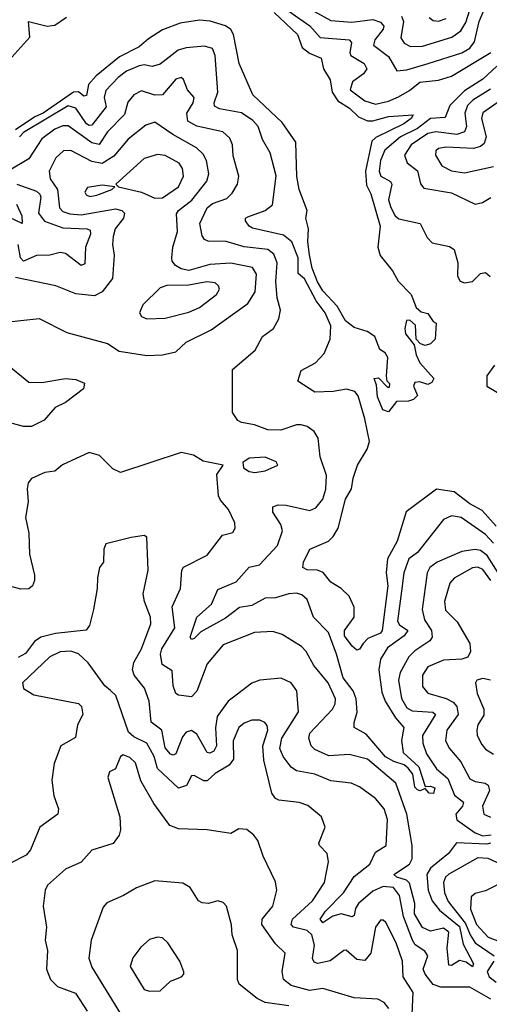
# Model space of a CAD drawing. Extents: x 1552033 to 1694788, y 811965 to 917215.
# Tile 602 of 632: x 1667581 to 1669369, y 904201 to 907952. Entities that reach past the tile are written whole.
import ezdxf

# ---------------------------------------------------------------- set-up
doc = ezdxf.new("R2010")
doc.units = 0

msp = doc.modelspace()

# ---------------------------------------------------------------- linework, layer by layer
at = {"layer": '0CON20XD'}
for points in [[(1669035, 907965.6), (1669042.3, 907945), (1669032.6, 907882.6), (1669045, 907862.3), (1669069.4, 907849.4), (1669115, 907850.7), (1669226.2, 907885), (1669260.5, 907909.5), (1669279.1, 907940.9), (1669308.5, 908035)], [(1668549.4, 907979.4), (1668638, 907895), (1668655.8, 907845.8), (1668684.6, 907824.6), (1668728.2, 907805), (1668737.3, 907765), (1668762.9, 907722.9), (1668770.5, 907675), (1668792.2, 907642.2), (1668837.2, 907615), (1668871, 907581), (1668905, 907566.5), (1668925, 907566.1), (1668985, 907582.9), (1669078.6, 907588.6), (1669071.4, 907575), (1669043.8, 907555), (1668936.6, 907503.4), (1668921.3, 907488.7), (1668897.3, 907375), (1668901.3, 907321.3), (1668918.2, 907288.2), (1668953.4, 907165), (1668944.6, 907084.6), (1668953.5, 907053.5), (1669000.8, 906995), (1669022, 906955), (1669071.2, 906905), (1669090, 906855), (1669109.3, 906839.3), (1669135, 906832.5), (1669155, 906802.5), (1669166.7, 906795), (1669162.5, 906735), (1669145, 906716.7), (1669125, 906710), (1669107, 906717), (1669090, 906735), (1669088.3, 906788.3), (1669067, 906807), (1669053.9, 906806.1), (1669046.7, 906775), (1669050, 906755), (1669082.5, 906712.5), (1669090, 906675), (1669104.2, 906644.2), (1669157.5, 906585), (1669150, 906570), (1669135, 906562.5), (1669105, 906572.5), (1669085, 906570), (1669080, 906555), (1669095, 906520), (1669080, 906505), (1669061.7, 906498.3), (1669015, 906497.5), (1668985, 906457.5)], [(1668605, 907984.4), (1668685, 907927.7), (1668725, 907883.9), (1668835, 907874.6), (1668844.7, 907864.7), (1668837.8, 907825), (1668841.2, 907815), (1668892.7, 907785), (1668902.3, 907765), (1668890.4, 907745), (1668848.1, 907715), (1668838.8, 907685), (1668895, 907642.4), (1668935, 907629.8), (1668985, 907640.9), (1669022.7, 907657.3), (1669065, 907681.3), (1669105, 907714), (1669175, 907721), (1669225, 907736.7), (1669375, 907826.9)], [(1668675, 907997.9), (1668765, 907948.9), (1668845, 907942.4), (1668925, 907951.8), (1668955, 907941.7), (1668967.2, 907927.2), (1668965.2, 907915), (1668933.5, 907875), (1668928.6, 907855), (1668985, 907811.2), (1669016.8, 907756.8), (1669055, 907761), (1669135.7, 907784.3), (1669264, 907826), (1669295, 907843.3), (1669312.9, 907867.1), (1669330.6, 907945), (1669355, 908001.3)], [(1667551, 907809), (1667619.7, 907885), (1667614.7, 907945.3), (1667685, 907926.8), (1667715, 907930.6), (1667758.7, 907961.3)], [(1668985, 906457.5), (1668963.3, 906465), (1668942.9, 906515), (1668939.5, 906559.5), (1668930, 906585), (1668947, 906587), (1668981.7, 906551.7), (1668988.3, 906551.7), (1668990, 906565), (1668980, 906575), (1668977.5, 906595), (1668982.5, 906665), (1668973, 906683), (1668952.5, 906695), (1668933.3, 906745), (1668903.6, 906763.6), (1668855, 906778.8), (1668821.6, 906805), (1668789.9, 906859.9), (1668735, 906918.1), (1668715, 906953.1), (1668694.3, 907005), (1668684.3, 907055.7), (1668677.7, 907105), (1668680.8, 907155), (1668670.3, 907195), (1668674.8, 907225), (1668644.9, 907304.9), (1668635.6, 907354.4), (1668632.4, 907485), (1668579.9, 907559.9), (1668468.2, 907665), (1668416, 907785), (1668395.2, 907895), (1668385, 907914.1), (1668365, 907928.1), (1668306.6, 907946.6), (1668265, 907950.3), (1668191.8, 907938.2), (1668125, 907913), (1668070.7, 907879.3), (1668035, 907848.4), (1667960.1, 907809.9), (1667872.4, 907737.6), (1667842.1, 907705), (1667835, 907662.9), (1667825, 907659.7), (1667805, 907677.2), (1667785, 907676.1), (1667669.5, 907595), (1667638.6, 907581.4), (1667565, 907532.5)], [(1669139.6, 907959.6), (1669155, 907948.5), (1669175, 907945.8), (1669205, 907956.7)], [(1668214.1, 907844.1), (1668184.4, 907835.6), (1668115, 907782.7), (1668085, 907773.2), (1668055, 907779.3), (1668035, 907776.2), (1667987.9, 907755), (1667955, 907731.1), (1667908.7, 907681.3), (1667902, 907655), (1667909.7, 907620.3), (1667855, 907550.4), (1667845, 907548), (1667835, 907554.4), (1667795, 907614.8), (1667765, 907623.1), (1667595, 907522.2), (1667580.4, 907505)], [(1669395, 906021.7), (1669342.2, 906082.2), (1669295, 906107.1), (1669235, 906153.4), (1669167.3, 906162.7), (1669052.8, 906077.2), (1669018.5, 905965), (1668981.9, 905898.1), (1668976, 905845), (1668982.1, 905795), (1668960.4, 905625), (1668955, 905614.1), (1668905.9, 905594.1), (1668889.2, 905575), (1668875, 905553.3), (1668865, 905550), (1668846.2, 905565), (1668817.5, 905605), (1668817.9, 905625), (1668854.1, 905675.9), (1668854, 905714), (1668835.6, 905755), (1668805, 905784.4), (1668765, 905808.6), (1668736.2, 905846.2), (1668715, 905854.5), (1668675, 905855.8), (1668658.8, 905865), (1668661.4, 905885), (1668685.8, 905935), (1668756.9, 905965), (1668775, 905983.1), (1668793.1, 906015), (1668820.9, 906125), (1668844.2, 906165), (1668850, 906205), (1668866.9, 906255), (1668903.3, 906315), (1668912.2, 906345), (1668895, 906430.6), (1668869, 906519), (1668857.3, 906535), (1668825, 906543.6), (1668774.7, 906535.3), (1668705, 906533.3), (1668640, 906575), (1668652.2, 906615), (1668706.9, 906645), (1668740.5, 906679.5), (1668763.5, 906735), (1668765.3, 906785), (1668743.5, 906835), (1668710.1, 906880.1), (1668665, 906964.7), (1668640.9, 906985), (1668640.6, 907045), (1668616.8, 907105), (1668585, 907131), (1668467.8, 907157.8), (1668454.5, 907165), (1668440.6, 907185), (1668440.8, 907195), (1668449.2, 907200.8), (1668515, 907225.3), (1668543.4, 907246.6), (1668557.3, 907357.3), (1668534.5, 907445), (1668505.3, 907495), (1668488.4, 907545), (1668467.9, 907567.9), (1668425, 907596.2), (1668342.1, 907612.1), (1668322.8, 907622.8), (1668321.4, 907635), (1668335.7, 907675), (1668324.8, 907815), (1668315, 907842.1), (1668285, 907850.6), (1668214.1, 907844.1)], [(1669397.2, 907775), (1669344.8, 907725), (1669275, 907680.4), (1669218.3, 907625), (1669200.4, 907579.6), (1669145, 907574.9), (1669095, 907536.7), (1669031.1, 907505), (1668970.7, 907455), (1668954.9, 907415), (1668950.2, 907375), (1668956.5, 907355), (1668993.1, 907335), (1668998.4, 907325), (1668985.6, 907265), (1668993.9, 907236.1), (1669010.8, 907205), (1669025, 907192.4), (1669106, 907175), (1669132.1, 907122.1), (1669151.8, 907101.8), (1669217.1, 907087.1), (1669235, 907076), (1669249.1, 907025), (1669247.3, 906975), (1669258, 906955), (1669275, 906949.5), (1669305, 906953.9), (1669335, 906984.3), (1669355, 906988.6), (1669372.9, 906972.9)], [(1669385, 905957.6), (1669355, 905990), (1669262.2, 906055), (1669225, 906061.4), (1669195, 906047.8), (1669095, 905922.2), (1669062.1, 905897.9), (1669043, 905845), (1669034, 905775), (1669019.9, 905659.9), (1669026.5, 905646.5), (1669059.3, 905625), (1669044.7, 905605), (1668981.6, 905558.4), (1668955.2, 905515), (1668948.2, 905475), (1668960.3, 905390.3), (1668972.2, 905355), (1669011.9, 905291.9), (1669043.3, 905255), (1669034.8, 905205.2), (1669040.5, 905160.5), (1669100.5, 905105), (1669125, 905030), (1669145, 905031.5), (1669161.5, 905025), (1669156.9, 905003.1), (1669140, 905005), (1669125, 905023.3), (1669105.5, 905014.5), (1669095, 905017.5), (1669085, 905027.5), (1669077.7, 905077.7), (1669060.6, 905100.6), (1669045, 905113.5), (1669005, 905125.1), (1668973.6, 905143.6), (1668900.4, 905230.4), (1668854.7, 905254.7), (1668853.8, 905273.8), (1668866.4, 905313.6), (1668862.5, 905365), (1668850.9, 905395), (1668813.1, 905445), (1668787, 905535), (1668757.1, 905617.1), (1668700, 905675), (1668675, 905743.3), (1668655, 905760.9), (1668635, 905766.7), (1668605, 905764.3), (1668555, 905748.7), (1668515, 905747.9), (1668465, 905720.4), (1668417.6, 905712.4), (1668365, 905671.3), (1668270.8, 905619.2), (1668245, 905594.6), (1668235, 905590), (1668229.8, 905599.8), (1668255, 905675.6), (1668310.8, 905725), (1668335, 905781.1), (1668405, 905810.7), (1668454.6, 905865.4), (1668493.5, 905875), (1668561.8, 905948.2), (1668581.6, 906005), (1668575, 906028.1), (1668544.6, 906075), (1668544.7, 906095.3), (1668565, 906103.8), (1668595, 906102.4), (1668685, 906081.5), (1668707.8, 906092.2), (1668735.3, 906125), (1668747.1, 906162.9), (1668748.6, 906215), (1668725, 906286.7), (1668717.7, 906357.7), (1668702.6, 906382.6), (1668675, 906401.9), (1668652.1, 906407.9), (1668635, 906407.8), (1668575, 906387.5), (1668525, 906388.9), (1668475, 906408.2), (1668425, 906417.3), (1668411.9, 906425), (1668390.8, 906455), (1668390.6, 906619.4), (1668477.2, 906692.8), (1668505, 906744.5), (1668546.7, 906775), (1668567.7, 906812.3), (1668573.4, 906845), (1668561.5, 906891.5), (1668555.7, 906954.3), (1668560.8, 907025), (1668548.7, 907058.6), (1668525, 907076.6), (1668435, 907086), (1668367.2, 907107.2), (1668298.5, 907108.5), (1668283.8, 907113.8), (1668275, 907128), (1668266.4, 907175), (1668294.8, 907235), (1668315, 907251.8), (1668369.7, 907270.3), (1668389.6, 907290.4), (1668410, 907325), (1668414.6, 907355), (1668393.7, 907433.6), (1668391.6, 907475), (1668380.6, 907500.6), (1668354.1, 907524.1), (1668255, 907546.3), (1668220.3, 907565), (1668216.7, 907595), (1668241.6, 907635), (1668244.7, 907654.7), (1668220, 907685), (1668205, 907723.3), (1668195, 907732), (1668175, 907725.6), (1668124.3, 907665.7), (1668095.8, 907664.2), (1668045, 907680.5), (1668014.8, 907665.2), (1667991.9, 907638.1), (1667979.4, 907590.6), (1667915.3, 907525), (1667883.5, 907476.5), (1667855, 907482.3), (1667765, 907547.4), (1667745, 907547.8), (1667714.6, 907535), (1667665, 907497.8), (1667615, 907421), (1667536.9, 907375)], [(1669373, 907686.9), (1669305.7, 907645), (1669285.6, 907625), (1669275.5, 907595), (1669282, 907545), (1669275, 907524.7), (1669245.7, 907514.3), (1669165, 907524.3), (1669135, 907518), (1669071.5, 907475), (1669046.3, 907435), (1669056, 907406), (1669095.7, 907375.7), (1669106.7, 907326.7), (1669120, 907310), (1669225, 907292.4), (1669315, 907249.2), (1669342.5, 907255), (1669375, 907273.8)], [(1669478.9, 907691.1), (1669345, 907597.1), (1669339.8, 907575), (1669357.1, 907505), (1669349.7, 907480.3), (1669335, 907468), (1669308.8, 907461.2), (1669204.1, 907465.9), (1669175, 907460.6), (1669165, 907452.5), (1669163.6, 907435), (1669187.7, 907395), (1669225, 907376.4), (1669275, 907368.6), (1669385, 907392)], [(1668065, 906671.9), (1668125, 906674.3), (1668175, 906685.8), (1668215, 906723.1), (1668309.3, 906770.7), (1668449.1, 906870.9), (1668477.2, 906915), (1668482.3, 906982.3), (1668467.7, 907007.7), (1668385, 907024.5), (1668305, 907019), (1668225, 906996.2), (1668195, 907001.9), (1668173.8, 907015), (1668161.2, 907031.2), (1668159.5, 907045), (1668163.5, 907085), (1668181.4, 907145), (1668177.5, 907212.5), (1668185.3, 907225), (1668235.7, 907264.3), (1668293.2, 907336.8), (1668301.1, 907365), (1668292.1, 907415), (1668279, 907439), (1668253.4, 907463.4), (1668163.8, 907513.8), (1668095, 907560.9), (1668060.7, 907549.3), (1667994, 907496), (1667938.8, 907431.2), (1667895, 907404.2), (1667855, 907410.8), (1667775, 907453.7), (1667747.4, 907452.6), (1667718.4, 907425), (1667692.8, 907375), (1667696.7, 907345), (1667724.8, 907305), (1667731.6, 907235), (1667745, 907221), (1667772.1, 907212.1), (1667815, 907208.6), (1667945, 907230.8), (1667970, 907225), (1667979.6, 907215), (1667975.3, 907195), (1667944.7, 907155), (1667936.3, 907126.3), (1667933.8, 907095), (1667940, 907055), (1667933.7, 906966.3), (1667894.5, 906915.5), (1667865, 906900), (1667795, 906907.9), (1667718.3, 906938.3), (1667565, 906970)], [(1668095, 907271.8), (1668125, 907273.4), (1668185.3, 907315), (1668204.7, 907355), (1668200.8, 907385), (1668187.3, 907405), (1668135, 907434.7), (1668105, 907437.8), (1668055, 907422.7), (1667946.7, 907325), (1667957.5, 907315), (1668045, 907294.2), (1668095, 907271.8)], [(1667569.1, 907325), (1667645, 907297.8), (1667657.5, 907287.5), (1667660.8, 907275), (1667652.6, 907215), (1667675, 907183.8), (1667745, 907159.3), (1667837.5, 907155), (1667849.4, 907149.4), (1667850, 907135), (1667830.6, 907085), (1667828.1, 907021.9), (1667815, 907015.5), (1667755, 907060.4), (1667735.2, 907065.2), (1667695, 907054.9), (1667645, 907053.7), (1667595, 907031.1), (1667584, 907044), (1667575.4, 907095)], [(1667848, 907278), (1667875, 907283.3), (1667931.2, 907305), (1667942.5, 907315), (1667895, 907320.8), (1667838.2, 907311.8), (1667828.1, 907295), (1667834.1, 907284.1), (1667848, 907278)], [(1667568.7, 907248.7), (1667588.3, 907205), (1667590, 907175), (1667495, 907220.2)], [(1668065, 906811.5), (1668135, 906814.7), (1668225, 906837.4), (1668265.5, 906855), (1668329.6, 906905), (1668340.9, 906925), (1668338.1, 906938.1), (1668325, 906949.3), (1668293, 906953), (1668225, 906940.8), (1668141.1, 906938.9), (1668115, 906930.3), (1668049.1, 906865), (1668037.1, 906835), (1668045, 906820.8), (1668065, 906811.5)], [(1667515, 906798.2), (1667655, 906812.7), (1667760.2, 906760.2), (1667915, 906718.5), (1667958.8, 906688.8), (1668065, 906671.9)], [(1667525.8, 906645), (1667615, 906570.9), (1667665, 906568.9), (1667754.5, 906584.5), (1667795, 906581.5), (1667827.4, 906567.4), (1667824.2, 906545), (1667755, 906493.1), (1667715.9, 906474.1), (1667673.9, 906426.1), (1667625, 906401.6), (1667595, 906402.1), (1667552.9, 906412.9)], [(1669388.5, 906635), (1669360, 906595), (1669359.1, 906555), (1669415, 906522.5)], [(1669373.6, 904815), (1669359.2, 904810.8), (1669243.7, 904816.3), (1669214.1, 904775), (1669145, 904719.7), (1669131.4, 904695), (1669136.1, 904635), (1669151.4, 904595), (1669178.9, 904558.9), (1669255, 904496.8), (1669269.3, 904429.3), (1669309.2, 904355), (1669305, 904343.8), (1669281.4, 904361.4), (1669255, 904367.3), (1669225, 904348.2), (1669215, 904349.4), (1669208.4, 904415), (1669215.1, 904475.1), (1669195, 904490.4), (1669145, 904479.8), (1669115, 904493.3), (1669084.4, 904545), (1669085.1, 904585), (1669065, 904661.5), (1669053.1, 904673.1), (1669016.9, 904685), (1669005.3, 904695), (1669064.8, 904735), (1669075.2, 904755), (1669075.8, 904805.8), (1669054.8, 904925.2), (1669013.2, 905043.2), (1668905.3, 905135), (1668835, 905152.6), (1668757.3, 905147.3), (1668705, 905171.8), (1668690.9, 905185), (1668681.2, 905215), (1668686, 905234), (1668771.6, 905325), (1668781.6, 905345), (1668782.7, 905365), (1668755.2, 905425.2), (1668701, 905491), (1668672.1, 905545), (1668653.2, 905563.2), (1668579.8, 905609.8), (1668545, 905620.5), (1668475, 905617.5), (1668355, 905570.5), (1668295, 905497.5), (1668255, 905394), (1668235, 905371.8), (1668185, 905378.1), (1668175, 905384.4), (1668165, 905413.8), (1668161.2, 905471.2), (1668122.7, 905495), (1668116.8, 905535), (1668121.9, 905555), (1668171, 905635), (1668161.7, 905715), (1668192.7, 905785), (1668198.5, 905855), (1668205, 905865.4), (1668295, 905911.9), (1668352.4, 905987.6), (1668392.1, 905997.9), (1668401.4, 906015), (1668400, 906035), (1668375.9, 906085.9), (1668345, 906121.4), (1668338.3, 906138.3), (1668331.5, 906218.5), (1668356, 906255), (1668279.6, 906269.6), (1668243, 906293), (1668195, 906303.3), (1667965, 906227.1), (1667935, 906240.8), (1667885, 906290.8), (1667845, 906302.5), (1667743.9, 906256.1), (1667715, 906231.9), (1667676.7, 906226.7), (1667625, 906203.8), (1667613.3, 906186.7), (1667608.6, 906165), (1667612.5, 906115), (1667603.3, 906055), (1667615.6, 905995), (1667617.8, 905915), (1667636.9, 905835), (1667637.1, 905815), (1667628.8, 905795), (1667615, 905784), (1667585, 905781.9), (1667475, 905810.8)], [(1668476.4, 906226.4), (1668515, 906233.4), (1668563.3, 906255), (1668557, 906267), (1668515, 906284.5), (1668455, 906281.1), (1668430, 906265), (1668432.5, 906245), (1668455, 906230.5), (1668476.4, 906226.4)], [(1669375, 904220), (1669295, 904265.3), (1669185, 904265.9), (1669155.5, 904275.5), (1669124.9, 904314.9), (1669116.9, 904335), (1669135, 904385.8), (1669123.2, 904403.2), (1669087.3, 904427.3), (1669076.1, 904445), (1669042.3, 904535), (1669027.4, 904615), (1669004.6, 904645), (1668965, 904649.3), (1668925, 904631.8), (1668871.4, 904585), (1668860, 904565), (1668855, 904538.6), (1668846.7, 904533.3), (1668805, 904545.7), (1668773.1, 904536.9), (1668735, 904510.8), (1668725.3, 904525), (1668745.2, 904555), (1668813.5, 904625), (1668855, 904687.9), (1668914.2, 904735), (1668935, 904779.6), (1668976.4, 904805), (1668981.7, 904905), (1668968.8, 904945), (1668935, 904984.6), (1668875, 905028.8), (1668843.4, 905043.4), (1668765, 905052.4), (1668705, 905076.8), (1668635, 905090), (1668615, 905104.5), (1668584.1, 905145), (1668571.6, 905175), (1668578.6, 905215), (1668642.5, 905315), (1668635.4, 905395), (1668615, 905425.5), (1668576.8, 905443.2), (1668495, 905435.4), (1668465, 905424.5), (1668405, 905377.9), (1668374.8, 905355.2), (1668332.5, 905297.5), (1668326.5, 905253.5), (1668329.8, 905185), (1668320.4, 905165), (1668305, 905157.6), (1668295, 905160.4), (1668255, 905230), (1668235, 905243.9), (1668215, 905237.2), (1668200.4, 905219.6), (1668175, 905154.6), (1668165, 905150), (1668155, 905153.5), (1668135, 905177.5), (1668121.5, 905245), (1668081.3, 905275), (1668073.9, 905355), (1668055.4, 905405), (1668016.6, 905455), (1668010.5, 905475), (1668015, 905502.9), (1668044.8, 905555.2), (1668080.1, 905649.9), (1668078.3, 905675), (1668055.9, 905735), (1668051.1, 905765), (1668069.5, 905855), (1668065, 905980), (1668055, 905986.2), (1668005, 905979.4), (1667908.8, 905955), (1667901.4, 905935), (1667900, 905885), (1667884.2, 905865), (1667876.7, 905825), (1667875.9, 905785), (1667862.1, 905705), (1667846.6, 905643.4), (1667834.1, 905625.9), (1667717.2, 905612.8), (1667661.1, 905598.9), (1667637.5, 905582.5), (1667602.7, 905537.3), (1667575, 905521.6)], [(1669402.4, 905845), (1669360.5, 905910.5), (1669335, 905929.3), (1669315, 905933), (1669265, 905925.2), (1669170.9, 905885), (1669142.2, 905865), (1669132.1, 905845), (1669113.9, 905705), (1669122.4, 905665), (1669149.3, 905625), (1669151.3, 905598.7), (1669142.5, 905585), (1669085, 905547.2), (1669062.1, 905525), (1669030, 905465), (1669023, 905435), (1669035.2, 905365.2), (1669055, 905330.5), (1669075, 905318.9), (1669153.4, 905313.4), (1669164, 905305), (1669115.2, 905225), (1669116.5, 905195), (1669130, 905155), (1669168.1, 905098.1), (1669211.5, 905061.5), (1669236.8, 904996.8), (1669271.2, 904971.2), (1669267.1, 904955), (1669241.4, 904925), (1669245, 904902.9), (1669315, 904853.4), (1669345, 904842.5), (1669376, 904846)], [(1669374.9, 905815), (1669345, 905857.2), (1669325, 905865.8), (1669305, 905863.3), (1669235, 905824.2), (1669218.8, 905805), (1669198.4, 905735), (1669201.6, 905701.6), (1669247.1, 905657.1), (1669294.7, 905575), (1669297.8, 905545), (1669287.2, 905522.8), (1669264.1, 905515.9), (1669195, 905511.6), (1669135, 905486.1), (1669114.8, 905455), (1669115, 905410.8), (1669135, 905385.9), (1669205.3, 905365.3), (1669231.3, 905351.3), (1669244.8, 905335), (1669251, 905305), (1669207.4, 905245), (1669202.8, 905205), (1669217.1, 905175), (1669260, 905125), (1669295, 905060), (1669315, 905049), (1669353.6, 905043.6), (1669365.3, 905035), (1669369.8, 905015), (1669343.1, 904955), (1669348, 904925), (1669373, 904913)], [(1669073.8, 904135), (1669078.9, 904245), (1669041, 904305), (1669039, 904365), (1669014.7, 904435), (1668975, 904512), (1668965, 904521.2), (1668955, 904521.2), (1668935.7, 904495), (1668917.4, 904395), (1668895, 904367.3), (1668865, 904371.1), (1668823.6, 904406.4), (1668815, 904405.6), (1668763.6, 904366.4), (1668716, 904356), (1668701.6, 904361.6), (1668695.3, 904375), (1668703.7, 904426.3), (1668693.3, 904465), (1668675, 904481.5), (1668623.8, 904493.9), (1668614.3, 904504.3), (1668619.2, 904525), (1668695.8, 904595), (1668740.8, 904665), (1668756.6, 904743.4), (1668751.4, 904775), (1668722.5, 904805), (1668720, 904815), (1668744.2, 904875), (1668729.4, 904915), (1668677.5, 904957.5), (1668645, 904969.1), (1668567.9, 904977.9), (1668554.5, 904985), (1668540.9, 905005), (1668510.1, 905130.1), (1668507.1, 905185), (1668525.2, 905245.2), (1668523.3, 905263.2), (1668514.8, 905274.8), (1668495, 905283.6), (1668465, 905283.1), (1668435, 905271.3), (1668414.9, 905255.1), (1668393.1, 905205), (1668394.8, 905135), (1668378.2, 905111.8), (1668325, 905080), (1668295, 905051.7), (1668281.9, 905051.9), (1668245, 905071.8), (1668235, 905070.5), (1668215.4, 905034.6), (1668185, 905024.1), (1668105, 905098.8), (1668092.3, 905145), (1668065.4, 905195.4), (1668015, 905219.7), (1667995, 905237.5), (1667946.9, 905376.9), (1667926.7, 905396.7), (1667905, 905414.2), (1667841.6, 905501.6), (1667805, 905536.3), (1667775, 905546.3), (1667735, 905543.5), (1667695, 905524.3), (1667591.6, 905425), (1667595, 905403.2), (1667635, 905379.7), (1667805, 905346.4), (1667815.5, 905335), (1667820.9, 905305), (1667801.2, 905265), (1667793.3, 905216.7), (1667737.8, 905185), (1667711.7, 905118.3), (1667703.3, 905055), (1667710.9, 904995), (1667728.1, 904945), (1667726, 904925), (1667657.5, 904875), (1667621.5, 904788.5), (1667605, 904768.9), (1667545, 904737.9)], [(1669374.2, 905435), (1669345, 905442.2), (1669321.2, 905435), (1669316.2, 905425), (1669322.9, 905385), (1669348.3, 905325), (1669347.7, 905302.3), (1669325.5, 905265), (1669320.9, 905245), (1669322.9, 905225), (1669340.5, 905190.5), (1669355, 905172.5), (1669385, 905153.6)], [(1668986, 904185), (1668968.1, 904208.1), (1668945, 904219.7), (1668853.8, 904225), (1668735, 904260.8), (1668683.7, 904253.7), (1668615, 904272.8), (1668585.3, 904295), (1668580, 904325), (1668591.1, 904395), (1668555, 904430.9), (1668503.3, 904505), (1668504.5, 904525.5), (1668544.1, 904575), (1668559.5, 904635), (1668555, 904666.7), (1668507.5, 904765), (1668486.9, 904825), (1668472.9, 904845), (1668445, 904866.9), (1668415, 904869.2), (1668385, 904851.2), (1668295, 904865.4), (1668185, 904869.6), (1668151.8, 904881.8), (1668090.9, 904965), (1668041.8, 905051.8), (1668021, 905121), (1668000.6, 905140.6), (1667975, 905151.1), (1667965, 905144.4), (1667945, 905097.5), (1667923.1, 905086.9), (1667916.9, 905065), (1667962.1, 904915), (1667964.6, 904865.4), (1667959.5, 904845), (1667936.2, 904813.8), (1667855, 904787.5), (1667815, 904741.8), (1667755, 904715.6), (1667686.9, 904655), (1667678.1, 904635), (1667670, 904575), (1667683.3, 904495), (1667678.1, 904445), (1667686.4, 904405), (1667682.5, 904335), (1667697.5, 904295), (1667725, 904268.8), (1667793.3, 904243.3), (1667837.1, 904175)], [(1669425, 904728.4), (1669365, 904755.9), (1669325, 904758.6), (1669215, 904696.2), (1669201.6, 904685), (1669194, 904665), (1669198.7, 904625), (1669211.9, 904591.9), (1669278.8, 904508.8), (1669295.8, 904465), (1669315, 904435.1), (1669387.7, 904385)], [(1668605, 904194.8), (1668515, 904207.1), (1668485, 904223.1), (1668416.8, 904276.8), (1668409.6, 904295), (1668410, 904405), (1668389.6, 904465), (1668386.6, 904503.4), (1668368.1, 904575), (1668355, 904588.1), (1668335, 904594.2), (1668300, 904585), (1668275, 904586.9), (1668261.9, 904595), (1668230, 904645), (1668202.4, 904662.4), (1668095, 904671.4), (1668025, 904644.6), (1667975.3, 904614.7), (1667912.6, 904587.4), (1667898.9, 904571.1), (1667853.1, 904445), (1667844, 904376), (1667855, 904341.9), (1667965, 904164.7)], [(1669402.5, 904657.5), (1669355, 904632.5), (1669315, 904623.1), (1669300.3, 904609.7), (1669297, 904563), (1669319.7, 904505), (1669365, 904456.7), (1669435, 904429.7)], [(1668075, 904250.8), (1668115, 904252.2), (1668155, 904288.9), (1668196.7, 904305), (1668206.2, 904315), (1668206.1, 904323.9), (1668190.4, 904365), (1668144.6, 904435), (1668125, 904453.8), (1668105, 904456.4), (1668075, 904447.8), (1668041.5, 904418.5), (1668012.1, 904377.9), (1668001.3, 904345), (1668055, 904256.9), (1668075, 904250.8)], [(1669386.2, 904365), (1669361.2, 904325), (1669368.3, 904305), (1669395, 904284.9)]]:
    msp.add_lwpolyline(points, dxfattribs=at)

doc.saveas('drawing.dxf')
